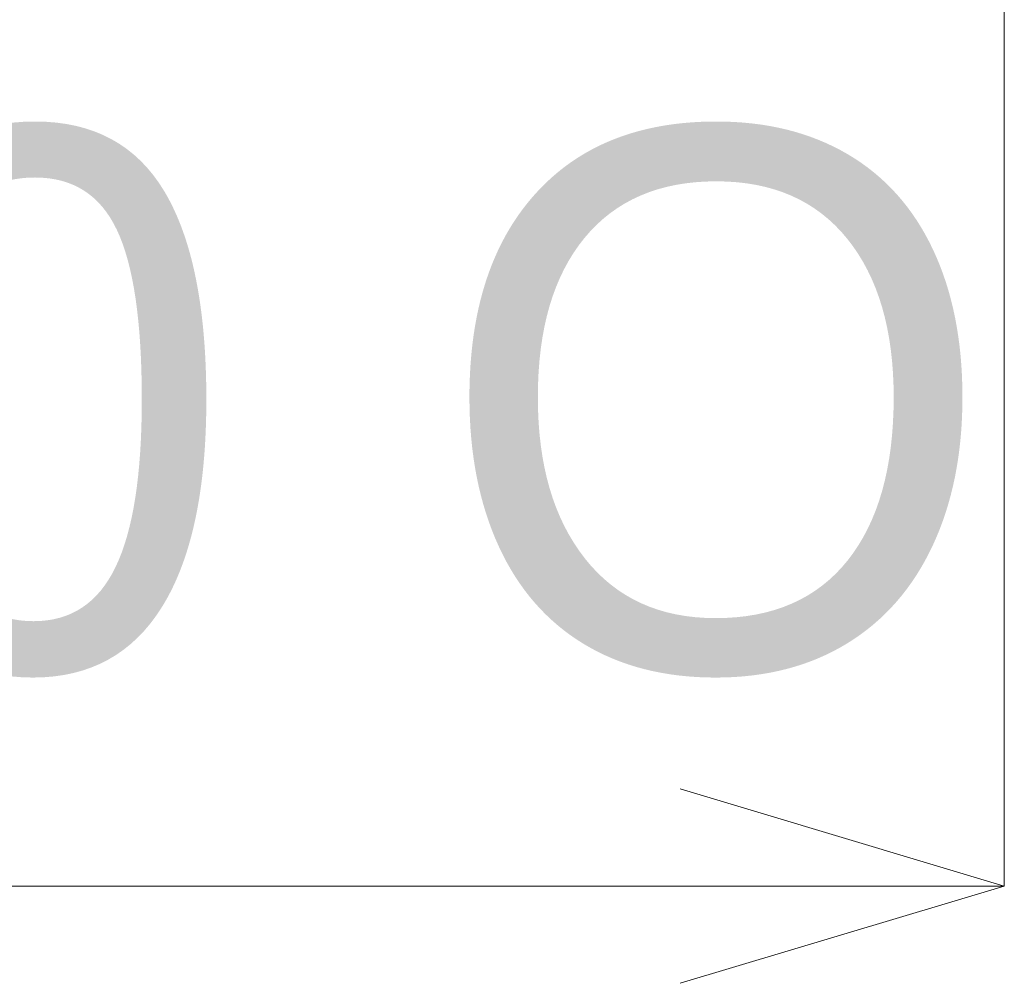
# Model space of a CAD drawing. Header units: millimetres. Extents: x -4738 to 65662, y -68080 to 6847.
# Tile 603 of 656: x 25494 to 25950, y -20425 to -19979. Entities that reach past the tile are written whole.
import ezdxf

# ---------------------------------------------------------------- set-up
doc = ezdxf.new("R2010")
doc.units = ezdxf.units.MM
doc.layers.add('COTAS_O', color=1, linetype='Continuous', lineweight=0)
doc.dimstyles.new('R19_100', dxfattribs={"dimtxt": 250, "dimasz": 150, "dimexe": 150, "dimexo": 80, "dimgap": 100, "dimtad": 1, "dimtih": 1, "dimtoh": 1, "dimdsep": 46, "dimcen": 0.09, "dimadec": 0, "dimazin": 0, "dimtfac": 1, "dimtdec": 4, "dimtofl": 0, "dimtmove": 0, "dimatfit": 3, "dimfxl": 1, "dimtolj": 1, "dimtzin": 0, "dimarcsym": 0})

# ---------------------------------------------------------------- blocks, each defined once
blk = doc.blocks.new('DIM_R30_40')
at = {"layer": 'COTAS_O'}
for p, q in [((23750.07, -19480), (23750.07, -20380)), ((25950.07, -19480), (25950.07, -20380)), ((23750.07, -20380), (23900.07, -20335)), ((25950.07, -20380), (25800.07, -20335)), ((23750.07, -20380), (25950.07, -20380)), ((23750.07, -20380), (23900.07, -20425)), ((25950.07, -20380), (25800.07, -20425))]:
    blk.add_line(p, q, dxfattribs=at)
blk.add_text('2200 O', height=250, dxfattribs=at).set_placement((24850.07, -20280))

msp = doc.modelspace()

# ---------------------------------------------------------------- dimensions: what is measured, and where the dimension line sits
at = {"layer": 'COTAS_O'}
dim = msp.add_aligned_dim(p1=(23750.067, -19480), p2=(25950.067, -19480), distance=-900, text='<> O', dimstyle='R19_100', dxfattribs=at)
dim.commit()
dim.dimension.update_dxf_attribs({"geometry": 'DIM_R30_40', "text_midpoint": (24850.067, -20380)})

doc.saveas('drawing.dxf')
